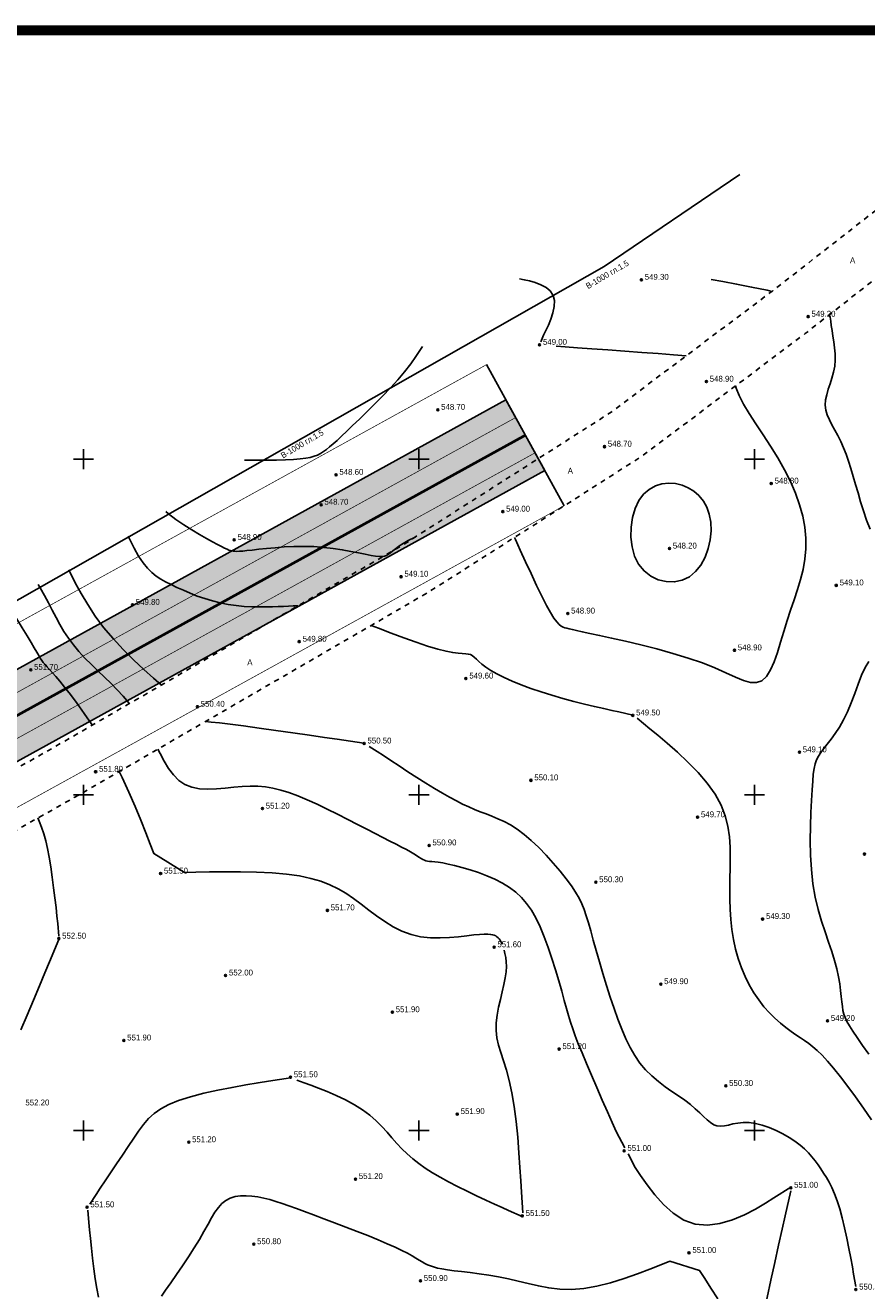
# Model space of a CAD drawing. Extents: x 0 to 361260, y 0 to 4201817.
# Tile 685 of 689: x 360791 to 360917, y 4201126 to 4201315. Entities that reach past the tile are written whole.
import ezdxf

# ---------------------------------------------------------------- set-up
doc = ezdxf.new("R2010")
doc.units = 0
doc.header["$LTSCALE"] = 0.5
doc.header["$MEASUREMENT"] = 0
doc.header["$PDMODE"] = 32
doc.header["$PDSIZE"] = 0.3
for name, pattern in [('CONTI', [0]), ('STRIH_1', [3, 2, -1]), ('Д_ТРОТ_ТРУБА', [3, 1.5, -1.5]), ('ДОРОГИ_СТРОЯЩ', [9, 8, -1])]:
    doc.linetypes.add(name, pattern=pattern)
for name, color, linetype in [('(004) Точки рельефа', 7, 'Continuous'), ('(014) Водопровод', 5, 'ИК_Водопровод -------в--------'), ('(025) Дорога', 7, 'Continuous'), ('GORIZDEFAULT', 32, 'CONTI'), ('PI_TTDEFAULT', 5, 'CONTI'), ('SETKR', 2, 'CONTI'), ('ХХХ оформление', 7, 'ИК_Водопровод -------в--------'), ('Штрих Стекло', 7, 'Continuous')]:
    doc.layers.add(name, color=color, linetype=linetype)
doc.styles.add('BM-431', font='txt')
doc.styles.add('D-431', font='txt')
doc.styles.add('saddenly', font='arial.ttf')
doc.linetypes.add('ИК_Водопровод -------в--------', pattern='A,9,-0.6,["В",Standard,S=1.2,R=0,X=0,Y=-0.6],-1.2', length=10.8)
doc.dimstyles.new('КАТЯ 200-not_rotation', dxfattribs={"dimtxt": 2, "dimasz": 1, "dimexe": 2, "dimexo": 0, "dimgap": 0.5, "dimtad": 1, "dimdec": 0, "dimzin": 0, "dimdsep": 46, "dimtxsty": 'saddenly', "dimblk": 'OBLIQUE', "dimcen": 10, "dimdle": 2, "dimclrd": 18, "dimclre": 18, "dimclrt": 18, "dimadec": 0, "dimazin": 0, "dimtfac": 1, "dimtdec": 0, "dimtofl": 0, "dimtmove": 0, "dimatfit": 3, "dimfxl": 1, "dimtolj": 1, "dimtzin": 0, "dimlwd": 0, "dimlwe": 0, "dimarcsym": 0})

# ---------------------------------------------------------------- blocks, each defined once
blk = doc.blocks.new('BL_333')
at = {"color": 0}
for p, q in [((-1.5, 0), (1.5, 0)), ((0, -1.5), (0, 1.5))]:
    blk.add_line(p, q, dxfattribs=at)
blk = doc.blocks.new('_Oblique')
at = {"color": 0, "linetype": 'ByBlock', "lineweight": -2}
blk.add_line((-0.5, -0.5), (0.5, 0.5), dxfattribs=at)

msp = doc.modelspace()

# ---------------------------------------------------------------- hatches: boundary and pattern name
at = {"layer": 'Штрих Стекло', "linetype": 'Continuous'}
h = msp.add_hatch(color=5, dxfattribs=at)
h.dxf.hatch_style = 1
h.set_gradient(color1=(173, 173, 173), color2=(166, 166, 166), one_color=1, tint=0.65)
h.paths.add_polyline_path([(359937.684, 4200748.941), (359943.476, 4200738.432), (360868.753, 4201248.322), (360862.962, 4201258.832)])

# ---------------------------------------------------------------- linework, layer by layer
at = {"layer": '(014) Водопровод', "elevation": 1.817, "flags": 128}
msp.add_lwpolyline([(359950.099, 4200775.952), (359978.946, 4200791.494), (360008.619, 4200807.482), (360029.096, 4200818.514), (360041.267, 4200825.071), (360070.408, 4200840.167), (360102.974, 4200858.827), (360166.599, 4200896.426), (360296.363, 4200972.483), (360388.585, 4201019.441), (360467.432, 4201064.151), (360558.05, 4201111.93), (360748.177, 4201205.15), (360877.583, 4201278.731), (360897.819, 4201292.401)], dxfattribs=at)
at = {"layer": '(025) Дорога', "linetype": 'Д_ТРОТ_ТРУБА', "flags": 128}
for points in [[(359950.774, 4200759.674), (360039.393, 4200802.607), (360068.131, 4200815.859), (360088.109, 4200826.114), (360107.649, 4200837.921), (360140.762, 4200859.717), (360175.037, 4200878.97), (360208.011, 4200897.644), (360269.115, 4200930.126), (360339.285, 4200967.955), (360367.33, 4200983.688), (360399.178, 4201001.389), (360435.847, 4201020.995), (360469.853, 4201037.679), (360521.215, 4201065.051), (360604.677, 4201110.684), (360643.587, 4201126.964), (360659.307, 4201134.027), (360687.236, 4201147.15), (360720.551, 4201164.525), (360747.849, 4201180.349), (360794.648, 4201206.536), (360847.362, 4201237.085), (360878.647, 4201257.008), (360902.723, 4201275.087), (360918.308, 4201287.231)], [(359953.995, 4200750.928), (360042.859, 4200795.395), (360071.634, 4200808.665), (360092.009, 4200819.124), (360111.919, 4200831.154), (360144.925, 4200852.88), (360178.967, 4200872.002), (360211.86, 4200890.63), (360272.891, 4200923.073), (360343.14, 4200960.945), (360371.23, 4200976.703), (360403.007, 4200994.365), (360439.496, 4201013.875), (360473.497, 4201030.556), (360525.015, 4201058.011), (360608.149, 4201103.465), (360646.675, 4201119.584), (360662.647, 4201126.758), (360690.789, 4201139.98), (360724.408, 4201157.515), (360751.808, 4201173.397), (360798.607, 4201199.584), (360851.518, 4201230.247), (360883.204, 4201250.426), (360907.583, 4201268.733), (360923.225, 4201280.92)]]:
    msp.add_lwpolyline(points, dxfattribs=at)
at = {"ltscale": 0.149071, "const_width": 0.1}
for points in [[(359934.788, 4200754.196), (360860.066, 4201264.087)], [(359937.684, 4200748.941), (360862.962, 4201258.832)], [(360744.344, 4201172.914), (360871.649, 4201243.068)]]:
    msp.add_lwpolyline(points, dxfattribs=at)
at = {"ltscale": 0.149071}
msp.add_lwpolyline([(360860.066, 4201264.087), (360871.649, 4201243.068)], dxfattribs=at)
msp.add_lwpolyline([(359937.684, 4200748.941), (359943.476, 4200738.432), (360868.753, 4201248.322), (360862.962, 4201258.832)], close=True, dxfattribs=at)
at = {"color": 7, "linetype": 'STRIH_1', "ltscale": 2, "true_color": 0xffffff, "const_width": 0.1}
for points in [[(359939.132, 4200746.314), (360864.41, 4201256.205)], [(359942.028, 4200741.059), (360867.306, 4201250.95)]]:
    msp.add_lwpolyline(points, dxfattribs=at)
at = {"color": 7, "ltscale": 0.149071, "true_color": 0xffffff, "const_width": 0.4}
msp.add_lwpolyline([(359940.58, 4200743.686), (360865.858, 4201253.577)], dxfattribs=at)
at = {"ltscale": 0.149071, "const_width": 0.1}
msp.add_lwpolyline([(359943.476, 4200738.432), (360053.157, 4200798.874, -0.3937719), (360059.769, 4200797.209), (360238.667, 4200520.519), (360501.567, 4200268.11, 0.3282587), (360514.494, 4200266.411), (361134.955, 4200608.327, 0.4536768), (361138.492, 4200624.499), (360736.189, 4201168.806, -0.4536768), (360737.797, 4201176.157), (360868.753, 4201248.322)], format="xyb", dxfattribs=at)
at = {"layer": 'GORIZDEFAULT', "color": 32}
for points in [[(360864.99, 4201276.86, 549), (360865.68, 4201276.73, 549), (360866.48, 4201276.56, 549), (360867.33, 4201276.32, 549), (360868.17, 4201276, 549), (360868.94, 4201275.59, 549), (360869.57, 4201275.06, 549), (360870, 4201274.41, 549), (360870.18, 4201273.63, 549), (360870.15, 4201272.75, 549), (360869.96, 4201271.82, 549), (360869.66, 4201270.88, 549), (360869.29, 4201269.98, 549), (360868.92, 4201269.16, 549), (360868.58, 4201268.47, 549), (360868.14, 4201267.48, 549)], [(360902.617, 4201275.008, 549.5), (360901.89, 4201275.17, 549.5), (360899.59, 4201275.65, 549.5), (360897.35, 4201276.08, 549.5), (360895.3, 4201276.47, 549.5), (360893.55, 4201276.79, 549.5)], [(360917.27, 4201239.56, 549.5), (360916.73, 4201240.94, 549.5), (360916.26, 4201242.31, 549.5), (360915.84, 4201243.66, 549.5), (360915.46, 4201244.97, 549.5), (360915.09, 4201246.23, 549.5), (360914.74, 4201247.44, 549.5), (360914.39, 4201248.6, 549.5), (360914.03, 4201249.7, 549.5), (360913.66, 4201250.74, 549.5), (360913.27, 4201251.72, 549.5), (360912.86, 4201252.65, 549.5), (360912.42, 4201253.51, 549.5), (360911.98, 4201254.33, 549.5), (360911.55, 4201255.11, 549.5), (360911.17, 4201255.86, 549.5), (360910.87, 4201256.6, 549.5), (360910.66, 4201257.33, 549.5), (360910.57, 4201258.07, 549.5), (360910.62, 4201258.83, 549.5), (360910.78, 4201259.61, 549.5), (360911.01, 4201260.42, 549.5), (360911.29, 4201261.24, 549.5), (360911.56, 4201262.09, 549.5), (360911.8, 4201262.96, 549.5), (360911.98, 4201263.85, 549.5), (360912.05, 4201264.76, 549.5), (360912.04, 4201265.68, 549.5), (360911.96, 4201266.6, 549.5), (360911.84, 4201267.49, 549.5), (360911.71, 4201268.35, 549.5), (360911.57, 4201269.16, 549.5), (360911.46, 4201269.9, 549.5), (360911.38, 4201270.57, 549.5), (360911.27, 4201271.16, 549.5), (360911.144, 4201271.507, 549.5)], [(360850.515, 4201266.815, 548.5), (360850.22, 4201266.33, 548.5), (360849.54, 4201265.28, 548.5), (360848.76, 4201264.19, 548.5), (360847.86, 4201263.03, 548.5), (360846.84, 4201261.83, 548.5), (360845.73, 4201260.61, 548.5), (360844.57, 4201259.38, 548.5), (360843.38, 4201258.18, 548.5), (360842.22, 4201257.04, 548.5), (360841.12, 4201255.97, 548.5), (360840.11, 4201255, 548.5), (360839.23, 4201254.16, 548.5), (360838.46, 4201253.43, 548.5), (360837.79, 4201252.81, 548.5), (360837.21, 4201252.28, 548.5), (360836.68, 4201251.83, 548.5), (360836.21, 4201251.45, 548.5), (360835.76, 4201251.13, 548.5), (360835.33, 4201250.86, 548.5), (360834.88, 4201250.62, 548.5), (360834.37, 4201250.43, 548.5), (360833.79, 4201250.27, 548.5), (360833.11, 4201250.14, 548.5), (360832.28, 4201250.04, 548.5), (360831.28, 4201249.96, 548.5), (360830.09, 4201249.91, 548.5), (360828.76, 4201249.87, 548.5), (360827.32, 4201249.84, 548.5), (360825.83, 4201249.84, 548.5), (360824.33, 4201249.84, 548.5), (360824.012, 4201249.842, 548.5)], [(360867.98, 4201267.13, 549), (360867.92, 4201267, 549), (360867.98, 4201266.99, 549)], [(360870.45, 4201266.82, 549), (360871.81, 4201266.73, 549), (360873.61, 4201266.61, 549), (360875.76, 4201266.45, 549), (360878.15, 4201266.28, 549), (360880.67, 4201266.1, 549), (360883.21, 4201265.91, 549), (360885.67, 4201265.73, 549), (360887.93, 4201265.56, 549), (360889.842, 4201265.415, 549)], [(360897.184, 4201260.924, 549), (360897.28, 4201260.57, 549), (360897.72, 4201259.48, 549), (360898.38, 4201258.22, 549), (360899.24, 4201256.81, 549), (360900.23, 4201255.27, 549), (360901.31, 4201253.64, 549), (360902.42, 4201251.94, 549), (360903.5, 4201250.2, 549), (360904.51, 4201248.43, 549), (360905.39, 4201246.68, 549), (360906.13, 4201244.94, 549), (360906.74, 4201243.22, 549), (360907.2, 4201241.53, 549), (360907.51, 4201239.87, 549), (360907.67, 4201238.24, 549), (360907.68, 4201236.65, 549), (360907.54, 4201235.1, 549), (360907.26, 4201233.58, 549), (360906.88, 4201232.07, 549), (360906.43, 4201230.57, 549), (360905.93, 4201229.06, 549), (360905.4, 4201227.53, 549), (360904.89, 4201225.95, 549), (360904.39, 4201224.34, 549), (360903.91, 4201222.74, 549), (360903.43, 4201221.21, 549), (360902.93, 4201219.81, 549), (360902.38, 4201218.6, 549), (360901.78, 4201217.64, 549), (360901.1, 4201217, 549), (360900.32, 4201216.72, 549), (360899.42, 4201216.75, 549), (360898.37, 4201217.04, 549), (360897.16, 4201217.53, 549), (360895.75, 4201218.17, 549), (360894.12, 4201218.9, 549), (360892.25, 4201219.65, 549), (360890.13, 4201220.38, 549), (360887.83, 4201221.08, 549), (360885.44, 4201221.73, 549), (360883.07, 4201222.33, 549), (360880.79, 4201222.87, 549), (360878.71, 4201223.35, 549), (360876.91, 4201223.74, 549), (360875.46, 4201224.05, 549), (360874.34, 4201224.3, 549), (360873.49, 4201224.48, 549), (360872.87, 4201224.62, 549), (360872.4, 4201224.73, 549), (360872.05, 4201224.81, 549), (360871.76, 4201224.89, 549), (360871.49, 4201224.99, 549), (360871.2, 4201225.13, 549), (360870.89, 4201225.38, 549), (360870.53, 4201225.76, 549), (360870.11, 4201226.34, 549), (360869.61, 4201227.14, 549), (360869.01, 4201228.22, 549), (360868.31, 4201229.6, 549), (360867.52, 4201231.21, 549), (360866.7, 4201232.95, 549), (360865.88, 4201234.73, 549), (360865.09, 4201236.46, 549), (360864.38, 4201238.04, 549), (360864.241, 4201238.35, 549)], [(360882.73, 4201234.36, 548.5), (360883.55, 4201233.35, 548.5), (360884.55, 4201232.58, 548.5), (360885.67, 4201232.05, 548.5), (360886.86, 4201231.77, 548.5), (360888.06, 4201231.73, 548.5), (360889.23, 4201231.97, 548.5), (360890.3, 4201232.47, 548.5), (360891.23, 4201233.25, 548.5), (360892.01, 4201234.24, 548.5), (360892.64, 4201235.41, 548.5), (360893.1, 4201236.68, 548.5), (360893.4, 4201238.01, 548.5), (360893.53, 4201239.35, 548.5), (360893.49, 4201240.62, 548.5), (360893.28, 4201241.79, 548.5), (360892.9, 4201242.84, 548.5), (360892.39, 4201243.77, 548.5), (360891.74, 4201244.57, 548.5), (360890.99, 4201245.23, 548.5), (360890.14, 4201245.76, 548.5), (360889.22, 4201246.14, 548.5), (360888.24, 4201246.36, 548.5), (360887.23, 4201246.42, 548.5), (360886.22, 4201246.31, 548.5), (360885.24, 4201246.01, 548.5), (360884.32, 4201245.5, 548.5), (360883.49, 4201244.79, 548.5), (360882.79, 4201243.84, 548.5), (360882.23, 4201242.68, 548.5), (360881.84, 4201241.34, 548.5), (360881.62, 4201239.89, 548.5), (360881.59, 4201238.4, 548.5), (360881.76, 4201236.94, 548.5), (360882.14, 4201235.57, 548.5), (360882.73, 4201234.36, 548.5)], [(360849.407, 4201238.387, 549), (360849.32, 4201238.35, 549), (360848.39, 4201237.89, 549), (360847.62, 4201237.45, 549), (360847, 4201237.04, 549), (360846.49, 4201236.67, 549), (360846.08, 4201236.33, 549), (360845.74, 4201236.05, 549), (360845.44, 4201235.83, 549), (360845.16, 4201235.66, 549), (360844.86, 4201235.55, 549), (360844.52, 4201235.49, 549), (360844.09, 4201235.49, 549), (360843.54, 4201235.55, 549), (360842.85, 4201235.67, 549), (360841.99, 4201235.84, 549), (360840.98, 4201236.05, 549), (360839.83, 4201236.27, 549), (360838.56, 4201236.5, 549), (360837.21, 4201236.71, 549), (360835.79, 4201236.87, 549), (360834.32, 4201236.98, 549), (360832.84, 4201237.02, 549), (360831.36, 4201237, 549), (360829.91, 4201236.93, 549), (360828.54, 4201236.82, 549), (360827.27, 4201236.7, 549), (360826.13, 4201236.58, 549), (360825.15, 4201236.47, 549), (360824.35, 4201236.38, 549), (360823.72, 4201236.32, 549), (360823.23, 4201236.29, 549), (360822.84, 4201236.27, 549), (360822.55, 4201236.28, 549), (360822.31, 4201236.3, 549), (360822.1, 4201236.34, 549), (360821.89, 4201236.39, 549), (360821.66, 4201236.47, 549), (360821.38, 4201236.59, 549), (360821.02, 4201236.76, 549), (360820.56, 4201236.99, 549), (360819.97, 4201237.3, 549), (360819.23, 4201237.7, 549), (360818.31, 4201238.2, 549), (360817.26, 4201238.79, 549), (360816.12, 4201239.46, 549), (360814.94, 4201240.2, 549), (360813.77, 4201241.01, 549), (360812.65, 4201241.86, 549), (360812.264, 4201242.2, 549)], [(360831.961, 4201228.16, 549.5), (360831.93, 4201228.16, 549.5), (360831.26, 4201228.15, 549.5), (360830.56, 4201228.12, 549.5), (360829.82, 4201228.08, 549.5), (360829.02, 4201228.04, 549.5), (360828.15, 4201228.01, 549.5), (360827.2, 4201227.99, 549.5), (360826.16, 4201227.99, 549.5), (360825.07, 4201228.02, 549.5), (360823.93, 4201228.08, 549.5), (360822.76, 4201228.2, 549.5), (360821.57, 4201228.36, 549.5), (360820.38, 4201228.59, 549.5), (360819.21, 4201228.88, 549.5), (360818.07, 4201229.23, 549.5), (360816.95, 4201229.62, 549.5), (360815.89, 4201230.04, 549.5), (360814.87, 4201230.47, 549.5), (360813.92, 4201230.91, 549.5), (360813.04, 4201231.32, 549.5), (360812.23, 4201231.72, 549.5), (360811.5, 4201232.13, 549.5), (360810.81, 4201232.58, 549.5), (360810.15, 4201233.11, 549.5), (360809.51, 4201233.76, 549.5), (360808.87, 4201234.56, 549.5), (360808.21, 4201235.55, 549.5), (360807.53, 4201236.75, 549.5), (360806.83, 4201238.13, 549.5), (360806.64, 4201238.542, 549.5)], [(360811.6, 4201216.36, 550.5), (360810.44, 4201217.37, 550.5), (360808.98, 4201218.68, 550.5), (360807.45, 4201220.12, 550.5), (360805.9, 4201221.66, 550.5), (360804.39, 4201223.28, 550.5), (360802.98, 4201224.95, 550.5), (360801.72, 4201226.64, 550.5), (360800.61, 4201228.34, 550.5), (360799.62, 4201230, 550.5), (360798.75, 4201231.6, 550.5), (360797.99, 4201233.12, 550.5), (360797.802, 4201233.509, 550.5)], [(360806.835, 4201213.599, 551), (360806.73, 4201213.73, 551), (360805.91, 4201214.69, 551), (360805.03, 4201215.64, 551), (360804.09, 4201216.58, 551), (360803.12, 4201217.53, 551), (360802.14, 4201218.47, 551), (360801.16, 4201219.42, 551), (360800.21, 4201220.38, 551), (360799.31, 4201221.35, 551), (360798.49, 4201222.33, 551), (360797.75, 4201223.33, 551), (360797.08, 4201224.34, 551), (360796.47, 4201225.38, 551), (360795.89, 4201226.43, 551), (360795.32, 4201227.5, 551), (360794.75, 4201228.6, 551), (360794.15, 4201229.71, 551), (360793.51, 4201230.86, 551), (360793.253, 4201231.312, 551)], [(360794.56, 4201219.06, 551.5), (360794.25, 4201219.4, 551.5), (360793.99, 4201219.72, 551.5), (360793.77, 4201220.01, 551.5), (360793.55, 4201220.35, 551.5), (360793.31, 4201220.75, 551.5), (360793.02, 4201221.25, 551.5), (360792.65, 4201221.88, 551.5), (360792.18, 4201222.68, 551.5), (360791.58, 4201223.67, 551.5), (360790.84, 4201224.87, 551.5), (360789.99, 4201226.26, 551.5), (360789.08, 4201227.81, 551.5), (360788.419, 4201228.978, 551.5)], [(360881.86, 4201211.89, 549.5), (360879.77, 4201212.36, 549.5), (360878.76, 4201212.58, 549.5), (360877.54, 4201212.84, 549.5), (360876.15, 4201213.16, 549.5), (360874.65, 4201213.52, 549.5), (360873.06, 4201213.92, 549.5), (360871.42, 4201214.36, 549.5), (360869.8, 4201214.83, 549.5), (360868.21, 4201215.34, 549.5), (360866.68, 4201215.86, 549.5), (360865.24, 4201216.4, 549.5), (360863.91, 4201216.94, 549.5), (360862.69, 4201217.48, 549.5), (360861.62, 4201218.01, 549.5), (360860.71, 4201218.52, 549.5), (360859.97, 4201219, 549.5), (360859.39, 4201219.45, 549.5), (360858.93, 4201219.86, 549.5), (360858.55, 4201220.21, 549.5), (360858.24, 4201220.51, 549.5), (360857.95, 4201220.74, 549.5), (360857.67, 4201220.9, 549.5), (360857.34, 4201220.98, 549.5), (360856.96, 4201221.02, 549.5), (360856.46, 4201221.04, 549.5), (360855.84, 4201221.09, 549.5), (360855.04, 4201221.19, 549.5), (360854.03, 4201221.38, 549.5), (360852.79, 4201221.69, 549.5), (360851.29, 4201222.15, 549.5), (360849.58, 4201222.73, 549.5), (360847.74, 4201223.4, 549.5), (360845.84, 4201224.1, 549.5), (360843.94, 4201224.82, 549.5), (360842.854, 4201225.226, 549.5)], [(360801.288, 4201210.384, 551.5), (360801.22, 4201210.49, 551.5), (360800.09, 4201212.14, 551.5), (360799.02, 4201213.63, 551.5), (360798.04, 4201214.93, 551.5), (360797.16, 4201216.04, 551.5), (360796.45, 4201216.92, 551.5), (360795.85, 4201217.63, 551.5), (360795.35, 4201218.2, 551.5), (360794.93, 4201218.66, 551.5), (360794.59, 4201219.03, 551.5)], [(360917.05, 4201161.36, 549), (360916.12, 4201162.68, 549), (360915.31, 4201163.84, 549), (360914.67, 4201164.8, 549), (360914.17, 4201165.58, 549), (360913.79, 4201166.24, 549), (360913.52, 4201166.81, 549), (360913.33, 4201167.34, 549), (360913.2, 4201167.88, 549), (360913.11, 4201168.48, 549), (360913.03, 4201169.18, 549), (360912.94, 4201169.97, 549), (360912.85, 4201170.86, 549), (360912.71, 4201171.84, 549), (360912.53, 4201172.91, 549), (360912.28, 4201174.07, 549), (360911.95, 4201175.32, 549), (360911.54, 4201176.64, 549), (360911.05, 4201178.06, 549), (360910.53, 4201179.58, 549), (360910.01, 4201181.2, 549), (360909.52, 4201182.93, 549), (360909.08, 4201184.78, 549), (360908.73, 4201186.76, 549), (360908.5, 4201188.86, 549), (360908.37, 4201191.03, 549), (360908.32, 4201193.21, 549), (360908.34, 4201195.34, 549), (360908.41, 4201197.35, 549), (360908.5, 4201199.18, 549), (360908.59, 4201200.76, 549), (360908.69, 4201202.06, 549), (360908.78, 4201203.1, 549), (360908.9, 4201203.94, 549), (360909.05, 4201204.62, 549), (360909.26, 4201205.21, 549), (360909.53, 4201205.75, 549), (360909.89, 4201206.3, 549), (360910.33, 4201206.89, 549), (360910.86, 4201207.56, 549), (360911.44, 4201208.31, 549), (360912.05, 4201209.15, 549), (360912.68, 4201210.1, 549), (360913.3, 4201211.17, 549), (360913.89, 4201212.37, 549), (360914.44, 4201213.7, 549), (360914.95, 4201215.1, 549), (360915.46, 4201216.5, 549), (360915.97, 4201217.81, 549), (360916.5, 4201218.96, 549), (360917.08, 4201219.88, 549)], [(360841.83, 4201207.68, 550.5), (360841.79, 4201207.71, 550.5), (360837.8, 4201208.27, 550.5), (360835.9, 4201208.55, 550.5), (360833.66, 4201208.88, 550.5), (360831.2, 4201209.24, 550.5), (360828.65, 4201209.6, 550.5), (360826.16, 4201209.95, 550.5), (360823.84, 4201210.27, 550.5), (360821.84, 4201210.53, 550.5), (360820.25, 4201210.71, 550.5), (360819.04, 4201210.83, 550.5), (360818.15, 4201210.91, 550.5)], [(360917.48, 4201151.57, 549.5), (360916.25, 4201153.32, 549.5), (360915.06, 4201154.99, 549.5), (360913.91, 4201156.56, 549.5), (360912.82, 4201157.99, 549.5), (360911.81, 4201159.26, 549.5), (360910.9, 4201160.34, 549.5), (360910.1, 4201161.21, 549.5), (360909.38, 4201161.91, 549.5), (360908.72, 4201162.48, 549.5), (360908.1, 4201162.96, 549.5), (360907.49, 4201163.38, 549.5), (360906.86, 4201163.79, 549.5), (360906.2, 4201164.23, 549.5), (360905.47, 4201164.74, 549.5), (360904.69, 4201165.32, 549.5), (360903.88, 4201165.98, 549.5), (360903.06, 4201166.71, 549.5), (360902.23, 4201167.53, 549.5), (360901.42, 4201168.44, 549.5), (360900.64, 4201169.44, 549.5), (360899.91, 4201170.52, 549.5), (360899.24, 4201171.69, 549.5), (360898.62, 4201172.94, 549.5), (360898.07, 4201174.25, 549.5), (360897.59, 4201175.61, 549.5), (360897.19, 4201177.02, 549.5), (360896.87, 4201178.46, 549.5), (360896.64, 4201179.93, 549.5), (360896.48, 4201181.42, 549.5), (360896.38, 4201182.93, 549.5), (360896.34, 4201184.46, 549.5), (360896.33, 4201186, 549.5), (360896.35, 4201187.54, 549.5), (360896.39, 4201189.08, 549.5), (360896.41, 4201190.63, 549.5), (360896.4, 4201192.18, 549.5), (360896.29, 4201193.74, 549.5), (360896.06, 4201195.31, 549.5), (360895.65, 4201196.88, 549.5), (360895.03, 4201198.48, 549.5), (360894.15, 4201200.09, 549.5), (360892.98, 4201201.72, 549.5), (360891.6, 4201203.33, 549.5), (360890.08, 4201204.89, 549.5), (360888.52, 4201206.36, 549.5), (360887, 4201207.7, 549.5), (360885.6, 4201208.87, 549.5), (360884.42, 4201209.84, 549.5), (360882.51, 4201211.4, 549.5)], [(360915.13, 4201126.73, 550.5), (360914.79, 4201128.58, 550.5), (360914.6, 4201129.67, 550.5), (360914.36, 4201130.98, 550.5), (360914.08, 4201132.43, 550.5), (360913.77, 4201133.95, 550.5), (360913.44, 4201135.49, 550.5), (360913.08, 4201136.98, 550.5), (360912.71, 4201138.34, 550.5), (360912.33, 4201139.54, 550.5), (360911.94, 4201140.58, 550.5), (360911.55, 4201141.48, 550.5), (360911.14, 4201142.28, 550.5), (360910.73, 4201142.99, 550.5), (360910.32, 4201143.65, 550.5), (360909.91, 4201144.27, 550.5), (360909.49, 4201144.88, 550.5), (360909.05, 4201145.48, 550.5), (360908.58, 4201146.07, 550.5), (360908.06, 4201146.66, 550.5), (360907.48, 4201147.24, 550.5), (360906.81, 4201147.82, 550.5), (360906.05, 4201148.39, 550.5), (360905.19, 4201148.95, 550.5), (360904.24, 4201149.49, 550.5), (360903.23, 4201149.98, 550.5), (360902.2, 4201150.42, 550.5), (360901.16, 4201150.77, 550.5), (360900.16, 4201151.03, 550.5), (360899.21, 4201151.17, 550.5), (360898.33, 4201151.18, 550.5), (360897.53, 4201151.1, 550.5), (360896.8, 4201150.97, 550.5), (360896.13, 4201150.81, 550.5), (360895.52, 4201150.69, 550.5), (360894.95, 4201150.63, 550.5), (360894.42, 4201150.68, 550.5), (360893.93, 4201150.86, 550.5), (360893.44, 4201151.17, 550.5), (360892.94, 4201151.58, 550.5), (360892.42, 4201152.08, 550.5), (360891.84, 4201152.64, 550.5), (360891.19, 4201153.24, 550.5), (360890.45, 4201153.86, 550.5), (360889.61, 4201154.49, 550.5), (360888.68, 4201155.14, 550.5), (360887.7, 4201155.81, 550.5), (360886.69, 4201156.52, 550.5), (360885.68, 4201157.29, 550.5), (360884.7, 4201158.13, 550.5), (360883.78, 4201159.04, 550.5), (360882.94, 4201160.05, 550.5), (360882.18, 4201161.16, 550.5), (360881.48, 4201162.36, 550.5), (360880.83, 4201163.67, 550.5), (360880.22, 4201165.07, 550.5), (360879.64, 4201166.57, 550.5), (360879.07, 4201168.17, 550.5), (360878.5, 4201169.86, 550.5), (360877.95, 4201171.62, 550.5), (360877.41, 4201173.38, 550.5), (360876.9, 4201175.12, 550.5), (360876.42, 4201176.79, 550.5), (360875.98, 4201178.34, 550.5), (360875.6, 4201179.73, 550.5), (360875.26, 4201180.93, 550.5), (360874.94, 4201181.97, 550.5), (360874.63, 4201182.9, 550.5), (360874.28, 4201183.77, 550.5), (360873.86, 4201184.62, 550.5), (360873.35, 4201185.5, 550.5), (360872.71, 4201186.45, 550.5), (360871.93, 4201187.51, 550.5), (360871.03, 4201188.65, 550.5), (360870.02, 4201189.83, 550.5), (360868.95, 4201191, 550.5), (360867.85, 4201192.14, 550.5), (360866.74, 4201193.19, 550.5), (360865.66, 4201194.11, 550.5), (360864.62, 4201194.88, 550.5), (360863.63, 4201195.51, 550.5), (360862.68, 4201196.02, 550.5), (360861.76, 4201196.45, 550.5), (360860.87, 4201196.82, 550.5), (360860, 4201197.15, 550.5), (360859.14, 4201197.48, 550.5), (360858.28, 4201197.83, 550.5), (360857.41, 4201198.21, 550.5), (360856.51, 4201198.63, 550.5), (360855.57, 4201199.1, 550.5), (360854.56, 4201199.64, 550.5), (360853.48, 4201200.25, 550.5), (360852.31, 4201200.95, 550.5), (360851.03, 4201201.73, 550.5), (360849.69, 4201202.57, 550.5), (360848.34, 4201203.44, 550.5), (360847.03, 4201204.3, 550.5), (360845.79, 4201205.11, 550.5), (360844.69, 4201205.84, 550.5), (360843.77, 4201206.45, 550.5), (360842.58, 4201207.21, 550.5)], [(360880.68, 4201147.4, 551), (360879.38, 4201149.83, 551), (360878.79, 4201151.18, 551), (360878.09, 4201152.77, 551), (360877.31, 4201154.53, 551), (360876.51, 4201156.38, 551), (360875.71, 4201158.22, 551), (360874.96, 4201159.98, 551), (360874.3, 4201161.57, 551), (360873.75, 4201162.93, 551), (360873.3, 4201164.09, 551), (360872.93, 4201165.14, 551), (360872.6, 4201166.12, 551), (360872.3, 4201167.12, 551), (360871.99, 4201168.18, 551), (360871.66, 4201169.38, 551), (360871.27, 4201170.77, 551), (360870.83, 4201172.31, 551), (360870.34, 4201173.94, 551), (360869.82, 4201175.61, 551), (360869.26, 4201177.28, 551), (360868.67, 4201178.87, 551), (360868.06, 4201180.35, 551), (360867.42, 4201181.66, 551), (360866.76, 4201182.81, 551), (360866.05, 4201183.83, 551), (360865.27, 4201184.72, 551), (360864.43, 4201185.51, 551), (360863.49, 4201186.22, 551), (360862.46, 4201186.85, 551), (360861.31, 4201187.43, 551), (360860.1, 4201187.95, 551), (360858.85, 4201188.42, 551), (360857.61, 4201188.83, 551), (360856.41, 4201189.18, 551), (360855.31, 4201189.47, 551), (360854.34, 4201189.69, 551), (360853.54, 4201189.85, 551), (360852.88, 4201189.95, 551), (360852.35, 4201190.01, 551), (360851.92, 4201190.05, 551), (360851.58, 4201190.08, 551), (360851.29, 4201190.11, 551), (360851.04, 4201190.17, 551), (360850.8, 4201190.26, 551), (360850.56, 4201190.38, 551), (360850.3, 4201190.53, 551), (360850, 4201190.73, 551), (360849.65, 4201190.95, 551), (360849.23, 4201191.22, 551), (360848.73, 4201191.51, 551), (360848.12, 4201191.85, 551), (360847.41, 4201192.22, 551), (360846.6, 4201192.64, 551), (360845.67, 4201193.11, 551), (360844.63, 4201193.64, 551), (360843.49, 4201194.22, 551), (360842.22, 4201194.87, 551), (360840.84, 4201195.58, 551), (360839.38, 4201196.33, 551), (360837.86, 4201197.1, 551), (360836.33, 4201197.87, 551), (360834.8, 4201198.59, 551), (360833.32, 4201199.26, 551), (360831.92, 4201199.85, 551), (360830.61, 4201200.33, 551), (360829.39, 4201200.71, 551), (360828.23, 4201200.99, 551), (360827.1, 4201201.17, 551), (360825.97, 4201201.27, 551), (360824.83, 4201201.3, 551), (360823.64, 4201201.25, 551), (360822.4, 4201201.14, 551), (360821.11, 4201201.01, 551), (360819.81, 4201200.9, 551), (360818.53, 4201200.85, 551), (360817.3, 4201200.91, 551), (360816.15, 4201201.12, 551), (360815.1, 4201201.52, 551), (360814.18, 4201202.14, 551), (360813.38, 4201202.96, 551), (360812.66, 4201203.94, 551), (360812.01, 4201205.02, 551), (360811.4, 4201206.17, 551), (360811.081, 4201206.813, 551)], [(360862.39, 4201177.74, 551.5), (360862.24, 4201178.07, 551.5), (360862.1, 4201178.34, 551.5), (360861.95, 4201178.55, 551.5), (360861.79, 4201178.72, 551.5), (360861.62, 4201178.86, 551.5), (360861.43, 4201178.98, 551.5), (360861.23, 4201179.07, 551.5), (360860.98, 4201179.15, 551.5), (360860.66, 4201179.21, 551.5), (360860.24, 4201179.24, 551.5), (360859.7, 4201179.24, 551.5), (360859.02, 4201179.2, 551.5), (360858.16, 4201179.12, 551.5), (360857.11, 4201179, 551.5), (360855.9, 4201178.86, 551.5), (360854.57, 4201178.74, 551.5), (360853.16, 4201178.68, 551.5), (360851.7, 4201178.71, 551.5), (360850.24, 4201178.87, 551.5), (360848.81, 4201179.18, 551.5), (360847.44, 4201179.68, 551.5), (360846.14, 4201180.34, 551.5), (360844.89, 4201181.11, 551.5), (360843.68, 4201181.96, 551.5), (360842.51, 4201182.84, 551.5), (360841.36, 4201183.73, 551.5), (360840.23, 4201184.57, 551.5), (360839.1, 4201185.33, 551.5), (360837.94, 4201186.01, 551.5), (360836.7, 4201186.61, 551.5), (360835.36, 4201187.13, 551.5), (360833.86, 4201187.56, 551.5), (360832.18, 4201187.91, 551.5), (360830.26, 4201188.18, 551.5), (360828.1, 4201188.36, 551.5), (360825.77, 4201188.47, 551.5), (360823.37, 4201188.52, 551.5), (360821, 4201188.53, 551.5), (360818.75, 4201188.51, 551.5), (360816.73, 4201188.47, 551.5), (360815.04, 4201188.43, 551.5), (360810.45, 4201191.25, 551.5), (360809.93, 4201192.64, 551.5), (360809.28, 4201194.32, 551.5), (360808.53, 4201196.22, 551.5), (360807.68, 4201198.27, 551.5), (360806.74, 4201200.42, 551.5), (360805.73, 4201202.59, 551.5), (360805.292, 4201203.458, 551.5)], [(360796.31, 4201178.97, 552.5), (360796.14, 4201180.83, 552.5), (360796.03, 4201181.91, 552.5), (360795.89, 4201183.21, 552.5), (360795.72, 4201184.64, 552.5), (360795.53, 4201186.17, 552.5), (360795.33, 4201187.73, 552.5), (360795.1, 4201189.26, 552.5), (360794.86, 4201190.69, 552.5), (360794.61, 4201191.99, 552.5), (360794.35, 4201193.15, 552.5), (360794.06, 4201194.21, 552.5), (360793.74, 4201195.18, 552.5), (360793.4, 4201196.08, 552.5), (360793.189, 4201196.552, 552.5)], [(360790.66, 4201165, 552.5), (360791.59, 4201167.2, 552.5), (360792.52, 4201169.42, 552.5), (360793.41, 4201171.55, 552.5), (360794.22, 4201173.49, 552.5), (360794.9, 4201175.12, 552.5), (360796.31, 4201178.44, 552.5)], [(360865.46, 4201137.71, 551.5), (360865.26, 4201140.81, 551.5), (360865.17, 4201142.48, 551.5), (360865.05, 4201144.46, 551.5), (360864.9, 4201146.67, 551.5), (360864.71, 4201148.98, 551.5), (360864.48, 4201151.32, 551.5), (360864.19, 4201153.57, 551.5), (360863.85, 4201155.63, 551.5), (360863.45, 4201157.43, 551.5), (360863.02, 4201158.99, 551.5), (360862.59, 4201160.36, 551.5), (360862.19, 4201161.59, 551.5), (360861.85, 4201162.72, 551.5), (360861.6, 4201163.81, 551.5), (360861.48, 4201164.9, 551.5), (360861.5, 4201166.03, 551.5), (360861.64, 4201167.19, 551.5), (360861.86, 4201168.36, 551.5), (360862.13, 4201169.52, 551.5), (360862.41, 4201170.65, 551.5), (360862.67, 4201171.73, 551.5), (360862.87, 4201172.74, 551.5), (360862.98, 4201173.61, 551.5), (360863.02, 4201174.41, 551.5), (360863, 4201175.13, 551.5), (360862.93, 4201175.78, 551.5), (360862.82, 4201176.35, 551.5), (360862.7, 4201176.86, 551.5)], [(360800.91, 4201139, 551.5), (360801.86, 4201140.48, 551.5), (360802.47, 4201141.4, 551.5), (360803.2, 4201142.49, 551.5), (360804.02, 4201143.71, 551.5), (360804.89, 4201145.01, 551.5), (360805.78, 4201146.33, 551.5), (360806.65, 4201147.62, 551.5), (360807.47, 4201148.83, 551.5), (360808.21, 4201149.92, 551.5), (360808.93, 4201150.89, 551.5), (360809.69, 4201151.76, 551.5), (360810.53, 4201152.54, 551.5), (360811.52, 4201153.24, 551.5), (360812.71, 4201153.88, 551.5), (360814.17, 4201154.47, 551.5), (360815.93, 4201155.02, 551.5), (360817.92, 4201155.54, 551.5), (360820.02, 4201156, 551.5), (360822.14, 4201156.42, 551.5), (360824.17, 4201156.79, 551.5), (360826.02, 4201157.1, 551.5), (360827.57, 4201157.35, 551.5), (360830.83, 4201157.83, 551.5), (360830.85, 4201157.82, 551.5)], [(360831.8, 4201157.49, 551.5), (360832.89, 4201157.11, 551.5), (360833.86, 4201156.75, 551.5), (360835.02, 4201156.31, 551.5), (360836.31, 4201155.79, 551.5), (360837.67, 4201155.2, 551.5), (360839.04, 4201154.55, 551.5), (360840.37, 4201153.84, 551.5), (360841.59, 4201153.08, 551.5), (360842.67, 4201152.28, 551.5), (360843.62, 4201151.45, 551.5), (360844.46, 4201150.6, 551.5), (360845.24, 4201149.75, 551.5), (360845.97, 4201148.9, 551.5), (360846.7, 4201148.06, 551.5), (360847.44, 4201147.26, 551.5), (360848.22, 4201146.5, 551.5), (360849.06, 4201145.77, 551.5), (360849.96, 4201145.07, 551.5), (360850.94, 4201144.38, 551.5), (360852, 4201143.7, 551.5), (360853.15, 4201143.03, 551.5), (360854.4, 4201142.34, 551.5), (360855.75, 4201141.64, 551.5), (360857.16, 4201140.94, 551.5), (360858.58, 4201140.27, 551.5), (360859.96, 4201139.62, 551.5), (360861.25, 4201139.03, 551.5), (360862.4, 4201138.52, 551.5), (360863.36, 4201138.08, 551.5), (360865.38, 4201137.17, 551.5), (360865.4, 4201137.18, 551.5)], [(360905.43, 4201141.56, 551), (360902.88, 4201139.95, 551), (360901.65, 4201139.17, 551), (360900.17, 4201138.3, 551), (360898.51, 4201137.44, 551), (360896.72, 4201136.68, 551), (360894.87, 4201136.12, 551), (360893, 4201135.87, 551), (360891.19, 4201136.03, 551), (360889.48, 4201136.65, 551), (360887.9, 4201137.66, 551), (360886.45, 4201138.95, 551), (360885.14, 4201140.39, 551), (360884, 4201141.88, 551), (360883.03, 4201143.29, 551), (360882.24, 4201144.5, 551), (360881.16, 4201146.52, 551)], [(360900.09, 4201117.05, 551), (360900.92, 4201120.76, 551), (360901.36, 4201122.76, 551), (360901.89, 4201125.12, 551), (360902.46, 4201127.7, 551), (360903.04, 4201130.35, 551), (360903.61, 4201132.92, 551), (360904.14, 4201135.28, 551), (360904.58, 4201137.28, 551), (360905.43, 4201141.03, 551)], [(360811.59, 4201125.29, 551), (360812.23, 4201126.2, 551), (360813, 4201127.3, 551), (360813.84, 4201128.52, 551), (360814.74, 4201129.83, 551), (360815.63, 4201131.17, 551), (360816.49, 4201132.51, 551), (360817.27, 4201133.78, 551), (360817.95, 4201134.96, 551), (360818.55, 4201136.03, 551), (360819.08, 4201136.98, 551), (360819.59, 4201137.82, 551), (360820.09, 4201138.53, 551), (360820.62, 4201139.12, 551), (360821.21, 4201139.59, 551), (360821.87, 4201139.92, 551), (360822.61, 4201140.14, 551), (360823.4, 4201140.25, 551), (360824.24, 4201140.27, 551), (360825.1, 4201140.21, 551), (360825.99, 4201140.09, 551), (360826.88, 4201139.91, 551), (360827.77, 4201139.7, 551), (360828.67, 4201139.44, 551), (360829.61, 4201139.14, 551), (360830.62, 4201138.79, 551), (360831.72, 4201138.39, 551), (360832.94, 4201137.94, 551), (360834.29, 4201137.43, 551), (360835.79, 4201136.86, 551), (360837.41, 4201136.25, 551), (360839.08, 4201135.61, 551), (360840.76, 4201134.97, 551), (360842.38, 4201134.33, 551), (360843.91, 4201133.71, 551), (360845.28, 4201133.13, 551), (360846.45, 4201132.6, 551), (360847.44, 4201132.13, 551), (360848.27, 4201131.71, 551), (360848.97, 4201131.33, 551), (360849.55, 4201130.99, 551), (360850.05, 4201130.7, 551), (360850.49, 4201130.43, 551), (360850.89, 4201130.2, 551), (360851.29, 4201130, 551), (360851.71, 4201129.82, 551), (360852.18, 4201129.66, 551), (360852.74, 4201129.51, 551), (360853.42, 4201129.38, 551), (360854.24, 4201129.25, 551), (360855.22, 4201129.11, 551), (360856.36, 4201128.98, 551), (360857.62, 4201128.82, 551), (360858.97, 4201128.65, 551), (360860.39, 4201128.44, 551), (360861.85, 4201128.19, 551), (360863.33, 4201127.89, 551), (360864.8, 4201127.54, 551), (360866.28, 4201127.18, 551), (360867.79, 4201126.83, 551), (360869.35, 4201126.55, 551), (360870.98, 4201126.37, 551), (360872.71, 4201126.33, 551), (360874.56, 4201126.47, 551), (360876.52, 4201126.81, 551), (360878.56, 4201127.32, 551), (360880.6, 4201127.94, 551), (360882.57, 4201128.63, 551), (360884.4, 4201129.33, 551), (360886.03, 4201129.98, 551), (360887.39, 4201130.54, 551), (360891.82, 4201129.15, 551), (360892.6, 4201127.93, 551), (360893.52, 4201126.49, 551), (360894.53, 4201124.92, 551)], [(360802.22, 4201125.16, 551.5), (360801.98, 4201126.46, 551.5), (360801.75, 4201127.89, 551.5), (360801.54, 4201129.41, 551.5), (360801.34, 4201130.97, 551.5), (360801.17, 4201132.49, 551.5), (360801.02, 4201133.92, 551.5), (360800.89, 4201135.21, 551.5), (360800.79, 4201136.28, 551.5), (360800.64, 4201138.12, 551.5)]]:
    msp.add_polyline3d(points, dxfattribs=at)
at = {"layer": 'PI_TTDEFAULT', "color": 5}
for p in [(360883.15, 4201276.73, 549.3), (360908.01, 4201271.24, 549.2), (360867.98, 4201267.04, 549), (360892.84, 4201261.56, 548.9), (360852.81, 4201257.36, 548.7), (360877.66, 4201251.87, 548.7), (360837.63, 4201247.68, 548.6), (360902.52, 4201246.38, 548.8), (360835.41, 4201243.22, 548.7), (360862.49, 4201242.19, 549), (360822.46, 4201237.99, 548.9), (360887.35, 4201236.7, 548.2), (360847.32, 4201232.5, 549.1), (360912.21, 4201231.21, 549.1), (360807.29, 4201228.31, 549.8), (360872.18, 4201227.01, 548.9), (360832.15, 4201222.82, 549.8), (360897.03, 4201221.53, 548.9), (360792.12, 4201218.62, 551.7), (360857, 4201217.33, 549.6), (360816.97, 4201213.13, 550.4), (360881.86, 4201211.84, 549.5), (360841.83, 4201207.65, 550.5), (360906.72, 4201206.35, 549.1), (360801.8, 4201203.45, 551.8), (360866.69, 4201202.16, 550.1), (360826.66, 4201197.96, 551.2), (360891.54, 4201196.67, 549.7), (360851.51, 4201192.47, 550.9), (360916.4, 4201191.18, 548.6), (360811.49, 4201188.28, 551.5), (360876.37, 4201186.98, 550.3), (360836.34, 4201182.79, 551.7), (360901.23, 4201181.5, 549.3), (360796.31, 4201178.59, 552.5), (360861.2, 4201177.3, 551.6), (360821.17, 4201173.1, 552), (360886.06, 4201171.81, 549.9), (360846.03, 4201167.62, 551.9), (360910.91, 4201166.32, 549.2), (360806, 4201163.42, 551.9), (360870.88, 4201162.13, 551.2), (360830.85, 4201157.93, 551.5), (360895.74, 4201156.64, 550.3), (360855.71, 4201152.44, 551.9), (360815.68, 4201148.25, 551.2), (360880.57, 4201146.96, 551), (360840.54, 4201142.76, 551.2), (360905.43, 4201141.47, 551), (360800.51, 4201138.56, 551.5), (360865.4, 4201137.27, 551.5), (360825.37, 4201133.07, 550.8), (360890.25, 4201131.78, 551), (360850.22, 4201127.59, 550.9), (360915.11, 4201126.29, 550.5)]:
    msp.add_point(p, dxfattribs=at)
at = {"layer": 'ХХХ оформление', "color": 0, "linetype": 'ByBlock', "ltscale": 1000, "const_width": 1.5, "elevation": 533.015}
msp.add_lwpolyline([(359905.241, 4200208.891), (361175.241, 4200208.891), (361175.241, 4201313.891), (359905.241, 4201313.891)], close=True, dxfattribs=at)

# ---------------------------------------------------------------- block references
at = {"layer": 'SETKR', "color": 92}
for p in [(360800, 4201250), (360850, 4201250), (360900, 4201250), (360800, 4201200), (360850, 4201200), (360900, 4201200), (360800, 4201150), (360850, 4201150), (360900, 4201150)]:
    msp.add_blockref('BL_333', p, dxfattribs=at)

# ---------------------------------------------------------------- texts
at = {"layer": '(004) Точки рельефа', "style": 'D-431'}
for s, p in [('549.30', (360883.65, 4201276.73)), ('549.20', (360908.51, 4201271.23)), ('549.00', (360868.48, 4201267.04)), ('548.90', (360893.34, 4201261.55)), ('548.70', (360853.3, 4201257.36)), ('548.70', (360878.15, 4201251.87)), ('548.60', (360838.13, 4201247.68)), ('548.80', (360903.01, 4201246.37)), ('548.70', (360835.9, 4201243.22)), ('549.00', (360862.98, 4201242.19)), ('548.90', (360822.96, 4201237.98)), ('548.20', (360887.84, 4201236.69)), ('549.10', (360847.82, 4201232.5)), ('549.10', (360912.71, 4201231.2)), ('549.80', (360807.78, 4201228.3)), ('548.90', (360872.67, 4201227.01)), ('549.80', (360832.65, 4201222.81)), ('548.90', (360897.53, 4201221.52)), ('551.70', (360792.61, 4201218.62)), ('549.60', (360857.5, 4201217.33)), ('550.40', (360817.46, 4201213.12)), ('549.50', (360882.36, 4201211.83)), ('550.50', (360842.32, 4201207.65)), ('549.10', (360907.21, 4201206.34)), ('551.80', (360802.3, 4201203.44)), ('550.10', (360867.19, 4201202.16)), ('551.20', (360827.15, 4201197.95)), ('549.70', (360892.03, 4201196.66)), ('550.90', (360852.01, 4201192.47)), ('551.50', (360811.98, 4201188.27)), ('550.30', (360876.86, 4201186.98)), ('551.70', (360836.84, 4201182.79)), ('549.30', (360901.73, 4201181.5)), ('552.50', (360796.8, 4201178.58)), ('551.60', (360861.69, 4201177.3)), ('552.00', (360821.67, 4201173.09)), ('549.90', (360886.55, 4201171.8)), ('551.90', (360846.53, 4201167.62)), ('549.20', (360911.4, 4201166.31)), ('551.90', (360806.5, 4201163.41)), ('551.20', (360871.38, 4201162.12)), ('551.50', (360831.34, 4201157.93)), ('550.30', (360896.23, 4201156.63)), ('552.20', (360791.32, 4201153.73)), ('551.90', (360856.21, 4201152.44)), ('551.20', (360816.17, 4201148.25)), ('551.00', (360881.07, 4201146.95)), ('551.20', (360841.03, 4201142.76)), ('551.00', (360905.92, 4201141.47)), ('551.50', (360801.01, 4201138.55)), ('551.50', (360865.9, 4201137.26)), ('550.80', (360825.86, 4201133.06)), ('551.00', (360890.75, 4201131.77)), ('550.90', (360850.71, 4201127.58)), ('550.50', (360915.61, 4201126.29))]:
    msp.add_text(s, height=0.875, dxfattribs=at).set_placement(p)
at = {"layer": '(014) Водопровод', "color": 0, "linetype": 'Continuous', "style": 'BM-431'}
for p in [(360875.205, 4201275.323), (360829.722, 4201250.091)]:
    msp.add_text('В-1000 гл.1.5', height=0.875, rotation=30.43922, dxfattribs=at).set_placement(p)
at = {"layer": '(025) Дорога', "linetype": 'ДОРОГИ_СТРОЯЩ', "style": 'BM-431'}
for p in [(360914.247, 4201279.2, -555.023), (360872.173, 4201247.841, -555.023), (360824.402, 4201219.313, -555.023)]:
    msp.add_text('A', height=0.875, dxfattribs=at).set_placement(p)

# ---------------------------------------------------------------- dimensions: what is measured, and where the dimension line sits
at = {"color": 6, "linetype": 'Continuous', "lineweight": 106}
msp.add_aligned_dim(p1=(360752.021, 4201130.562), p2=(360811.459, 4201050.143), distance=23.319, dimstyle='КАТЯ 200-not_rotation', dxfattribs=at).render()

doc.saveas('drawing.dxf')
